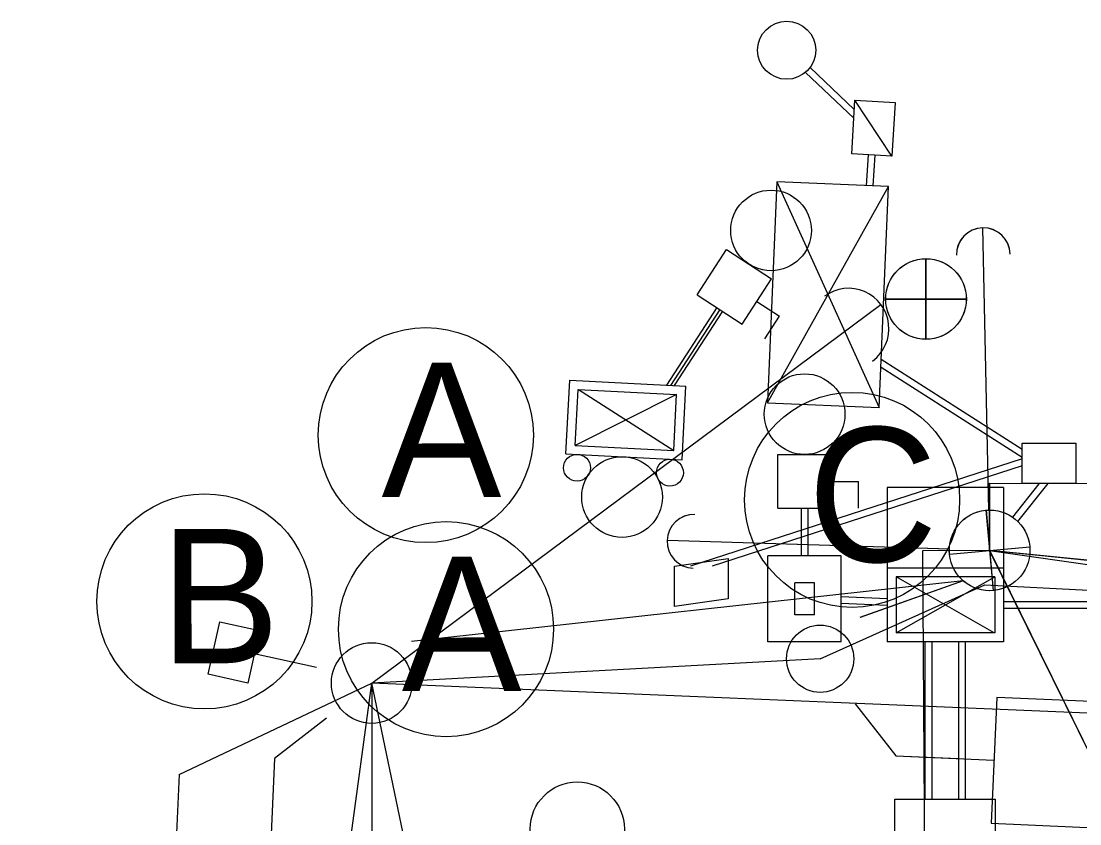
# Model space of a CAD drawing. Extents: x 647787 to 668496, y 640478 to 654412.
# Drawn here: x 659823.61 to 659862.98, y 647486.47 to 647516.31 of the extents above; entities that cross this region are included whole.
import ezdxf

# ---------------------------------------------------------------- set-up
doc = ezdxf.new("R2010")
doc.units = 0
for name, color, linetype in [('T_EXIST CONDUIT', 7, 'Continuous'), ('T_EXIST SIGNAL HEAD', 7, 'Continuous'), ('T_EXIST SIGNAL HEAD REMOVED PHASE 3', 7, 'Continuous'), ('T_EXIST_PULL BOX', 7, 'Continuous'), ('T_SIGNAL CONTROL CABINET AND TEMP', 7, 'Continuous'), ('TEMP_SIGNAL POLES', 7, 'Continuous'), ('TEMP_SIGNAL_CONDUIT', 7, 'Continuous'), ('TEMP_SIGNAL_CONTROLLER', 7, 'Continuous'), ('TEMP_SIGNAL_HEAD_STAGE 1A', 7, 'Continuous'), ('TEMP_SIGNAL_HEAD_STAGE 2', 7, 'Continuous'), ('TEMP_SIGNAL_HEAD_STAGE 2 SALEM', 7, 'Continuous'), ('TEMP_SIGNAL_HEAD_Stage 3', 7, 'Continuous'), ('TEMP_SIGNAL_POLES_STAGE 1A', 7, 'Continuous'), ('TEMP_SIGNAL_POLES_STAGE 2', 7, 'Continuous'), ('TEMP_SIGNAL_POLES_STAGE 3', 7, 'Continuous'), ('TEMP_SIGNAL_POLES_STAGE 5', 7, 'Continuous'), ('TEXT_TEMP_SIGNAL_POLES_STAGE 2', 7, 'Continuous'), ('TEXT_TEMP_SIGNAL_POLES_STAGE 3', 7, 'Continuous'), ('TEXT_TEMP_SIGNAL_POLES_STAGE 4', 7, 'Continuous'), ('TEXT_TEMP_SIGNAL_POLES_STAGE 5', 7, 'Continuous')]:
    doc.layers.add(name, color=color, linetype=linetype)

msp = doc.modelspace()

# ---------------------------------------------------------------- linework, layer by layer
at = {"layer": 'T_EXIST CONDUIT'}
msp.add_line((659832.276, 647492.8), (659834.592, 647492.285), dxfattribs=at)
msp.add_line((659832.276, 647492.8), (659834.592, 647492.285), dxfattribs=at)
at = {"layer": 'T_EXIST SIGNAL HEAD'}
msp.add_lwpolyline([(659834.964, 647490.394), (659833.035, 647488.891)], dxfattribs=at)
msp.add_lwpolyline([(659834.964, 647490.394), (659833.035, 647488.891)], dxfattribs=at)
at = {"layer": 'T_EXIST SIGNAL HEAD REMOVED PHASE 3'}
for points in [[(659854.633, 647490.924), (659856.135, 647488.995)], [(659854.633, 647490.924), (659856.135, 647488.995)], [(659856.135, 647488.995), (659858.477, 647488.89)], [(659856.135, 647488.995), (659858.477, 647488.89)]]:
    msp.add_lwpolyline(points, dxfattribs=at)
at = {"layer": 'T_EXIST_PULL BOX'}
for points in [[(659847.91, 647496.042), (659849.91, 647496.326), (659849.91, 647494.826), (659847.91, 647494.542)], [(659847.91, 647496.042), (659849.91, 647496.326), (659849.91, 647494.826), (659847.91, 647494.542)], [(659830.568, 647492.027), (659831.002, 647493.98), (659832.466, 647493.654), (659832.032, 647491.702)], [(659830.568, 647492.027), (659831.002, 647493.98), (659832.466, 647493.654), (659832.032, 647491.702)]]:
    msp.add_lwpolyline(points, close=True, dxfattribs=at)
at = {"layer": 'T_SIGNAL CONTROL CABINET AND TEMP'}
msp.add_lwpolyline([(659860.835, 647500.623), (659862.835, 647500.623), (659862.835, 647499.123), (659860.835, 647499.123)], close=True, dxfattribs=at)
msp.add_lwpolyline([(659860.835, 647500.623), (659862.835, 647500.623), (659862.835, 647499.123), (659860.835, 647499.123)], close=True, dxfattribs=at)
at = {"layer": 'TEMP_SIGNAL POLES'}
for p, q in [((659859.596, 647498.132), (659859.372, 647508.63)), ((659859.596, 647498.132), (659859.372, 647508.63)), ((659859.596, 647498.132), (659859.372, 647508.63)), ((659859.599, 647498.134), (659859.374, 647508.631)), ((659857.261, 647504.482), (659857.261, 647507.482)), ((659857.261, 647504.482), (659857.261, 647507.482)), ((659857.261, 647504.482), (659857.261, 647507.482)), ((659857.263, 647504.484), (659857.263, 647507.484)), ((659855.761, 647505.982), (659858.761, 647505.982)), ((659855.761, 647505.982), (659858.761, 647505.982)), ((659855.761, 647505.982), (659858.761, 647505.982)), ((659855.763, 647505.984), (659858.763, 647505.984)), ((659859.629, 647496.632), (659859.63, 647499.132)), ((659859.629, 647496.632), (659859.63, 647499.132)), ((659859.629, 647496.632), (659859.63, 647499.132)), ((659859.631, 647496.634), (659859.632, 647499.134)), ((659859.492, 647498.126), (659859.765, 647495.138)), ((659859.492, 647498.126), (659859.765, 647495.138)), ((659859.492, 647498.126), (659859.765, 647495.138)), ((659859.495, 647498.128), (659859.767, 647495.14)), ((659858.129, 647496.678), (659847.634, 647497.001)), ((659858.129, 647496.678), (659847.634, 647497.001)), ((659858.129, 647496.678), (659847.634, 647497.001)), ((659858.132, 647496.68), (659847.637, 647497.003)), ((659859.629, 647496.632), (659857.129, 647496.616)), ((659859.629, 647496.632), (659857.129, 647496.616)), ((659859.629, 647496.632), (659857.129, 647496.616)), ((659859.631, 647496.634), (659857.131, 647496.618)), ((659858.135, 647496.496), (659861.122, 647496.768)), ((659858.135, 647496.496), (659861.122, 647496.768)), ((659858.135, 647496.496), (659861.122, 647496.768)), ((659858.137, 647496.498), (659861.125, 647496.77)), ((659958.313, 647486.584), (659859.629, 647496.632)), ((659935.116, 647343.231), (659859.629, 647496.632)), ((659958.313, 647486.584), (659859.629, 647496.632)), ((659935.116, 647343.231), (659859.629, 647496.632)), ((659958.313, 647486.584), (659859.629, 647496.632)), ((659935.116, 647343.231), (659859.629, 647496.632)), ((659958.316, 647486.586), (659859.631, 647496.634)), ((659935.119, 647343.232), (659859.631, 647496.634)), ((659858.643, 647495.502), (659838.122, 647493.241)), ((659858.643, 647495.502), (659838.122, 647493.241)), ((659858.643, 647495.502), (659838.122, 647493.241)), ((659858.645, 647495.504), (659838.124, 647493.243)), ((659858.643, 647495.502), (659854.805, 647494.142)), ((659858.643, 647495.502), (659854.805, 647494.142)), ((659858.643, 647495.502), (659854.805, 647494.142)), ((659858.645, 647495.504), (659854.808, 647494.144))]:
    msp.add_line(p, q, dxfattribs=at)
for points in [[(659859.63, 647499.132), (659884.63, 647499.123)], [(659859.63, 647499.132), (659884.63, 647499.123)], [(659859.63, 647499.132), (659884.63, 647499.123)], [(659859.632, 647499.134), (659884.632, 647499.125)], [(659857.129, 647496.616), (659857.292, 647471.616)], [(659857.129, 647496.616), (659857.292, 647471.616)], [(659857.129, 647496.616), (659857.292, 647471.616)], [(659857.131, 647496.618), (659857.294, 647471.618)]]:
    msp.add_lwpolyline(points, dxfattribs=at)
for centre in [(659857.261, 647505.982), (659857.261, 647505.982), (659857.261, 647505.982), (659857.263, 647505.984), (659859.629, 647496.632), (659859.629, 647496.632), (659859.629, 647496.632), (659859.631, 647496.634)]:
    msp.add_circle(centre, 1.5, dxfattribs=at)
for centre, start, end in [((659859.393, 647507.63), 1.2278, 181.2278), ((659859.393, 647507.63), 1.2278, 181.2278), ((659859.393, 647507.63), 1.2278, 181.2278), ((659859.395, 647507.632), 1.2278, 181.2278), ((659848.634, 647496.971), 88.2372, 268.2372), ((659848.634, 647496.971), 88.2372, 268.2372), ((659848.634, 647496.971), 88.2372, 268.2372), ((659848.636, 647496.972), 88.2372, 268.2372)]:
    msp.add_arc(centre, 1, start, end, dxfattribs=at)
at = {"layer": 'TEMP_SIGNAL_CONDUIT'}
for p, q in [((659852.948, 647514.592), (659854.595, 647513.03)), ((659852.948, 647514.592), (659854.595, 647513.03)), ((659852.777, 647514.409), (659854.576, 647512.704)), ((659852.777, 647514.409), (659854.576, 647512.704)), ((659855.107, 647511.347), (659855.033, 647510.195)), ((659855.107, 647511.347), (659855.033, 647510.195)), ((659855.356, 647511.332), (659855.283, 647510.185)), ((659855.356, 647511.332), (659855.283, 647510.185)), ((659855.599, 647503.739), (659860.835, 647500.393)), ((659855.599, 647503.739), (659860.835, 647500.393)), ((659855.596, 647503.444), (659860.835, 647500.096)), ((659855.596, 647503.444), (659860.835, 647500.096)), ((659860.835, 647500.04), (659848.5, 647496.046)), ((659860.835, 647500.04), (659848.5, 647496.046)), ((659860.835, 647499.777), (659849.312, 647496.046)), ((659860.835, 647499.777), (659849.312, 647496.046)), ((659861.465, 647499.114), (659860.479, 647497.868)), ((659861.465, 647499.114), (659860.479, 647497.868)), ((659861.791, 647499.123), (659860.672, 647497.71)), ((659861.791, 647499.123), (659860.672, 647497.71))]:
    msp.add_line(p, q, dxfattribs=at)
at = {"layer": 'TEMP_SIGNAL_CONTROLLER'}
for p, q in [((659855.997, 647511.295), (659854.615, 647513.378)), ((659855.997, 647511.295), (659854.615, 647513.378)), ((659851.716, 647510.336), (659855.523, 647501.948)), ((659851.716, 647510.336), (659855.523, 647501.948)), ((659851.367, 647502.125), (659855.871, 647510.16)), ((659851.367, 647502.125), (659855.871, 647510.16))]:
    msp.add_line(p, q, dxfattribs=at)
for points in [[(659856.113, 647513.292), (659855.997, 647511.295), (659854.5, 647511.382), (659854.615, 647513.378)], [(659856.113, 647513.292), (659855.997, 647511.295), (659854.5, 647511.382), (659854.615, 647513.378)], [(659855.871, 647510.16), (659851.716, 647510.336), (659851.367, 647502.125), (659855.523, 647501.948)], [(659855.871, 647510.16), (659851.716, 647510.336), (659851.367, 647502.125), (659855.523, 647501.948)]]:
    msp.add_lwpolyline(points, close=True, dxfattribs=at)
msp.add_circle((659852.08, 647515.234), 1.08, dxfattribs=at)
msp.add_circle((659852.08, 647515.234), 1.08, dxfattribs=at)
at = {"layer": 'TEMP_SIGNAL_HEAD_STAGE 1A'}
for p, q in [((659848.754, 647506.14), (659849.843, 647507.818)), ((659849.843, 647507.818), (659851.52, 647506.728)), ((659850.431, 647505.051), (659851.52, 647506.728)), ((659848.754, 647506.14), (659850.431, 647505.051)), ((659850.975, 647505.89), (659851.814, 647505.345)), ((659849.487, 647505.664), (659847.613, 647502.778)), ((659849.487, 647505.664), (659847.613, 647502.778)), ((659849.592, 647505.596), (659847.757, 647502.77)), ((659849.592, 647505.596), (659847.757, 647502.77)), ((659849.697, 647505.528), (659847.901, 647502.763)), ((659849.697, 647505.528), (659847.901, 647502.763)), ((659851.269, 647504.506), (659851.814, 647505.345)), ((659851.747, 647500.2), (659853.747, 647500.2)), ((659851.747, 647498.2), (659851.747, 647500.2)), ((659851.747, 647500.2), (659853.747, 647500.2)), ((659851.747, 647498.2), (659851.747, 647500.2)), ((659851.747, 647500.2), (659853.747, 647500.2)), ((659851.747, 647498.2), (659851.747, 647500.2)), ((659853.747, 647498.2), (659853.747, 647500.2)), ((659853.747, 647498.2), (659853.747, 647500.2)), ((659853.747, 647498.2), (659853.747, 647500.2)), ((659853.747, 647499.2), (659854.747, 647499.2)), ((659853.747, 647499.2), (659854.747, 647499.2)), ((659853.747, 647499.2), (659854.747, 647499.2)), ((659854.747, 647498.2), (659854.747, 647499.2)), ((659854.747, 647498.2), (659854.747, 647499.2)), ((659854.747, 647498.2), (659854.747, 647499.2)), ((659851.747, 647498.2), (659853.747, 647498.2)), ((659851.747, 647498.2), (659853.747, 647498.2)), ((659851.747, 647498.2), (659853.747, 647498.2)), ((659852.622, 647498.2), (659852.622, 647496.426)), ((659852.622, 647498.2), (659852.622, 647496.426)), ((659852.622, 647498.2), (659852.622, 647496.426)), ((659852.872, 647498.2), (659852.872, 647496.426)), ((659852.872, 647498.2), (659852.872, 647496.426)), ((659852.872, 647498.2), (659852.872, 647496.426)), ((659851.383, 647493.238), (659851.383, 647496.426)), ((659854.112, 647496.426), (659851.383, 647496.426)), ((659851.383, 647493.238), (659851.383, 647496.426)), ((659854.112, 647496.426), (659851.383, 647496.426)), ((659851.383, 647493.238), (659851.383, 647496.426)), ((659854.112, 647496.426), (659851.383, 647496.426)), ((659854.112, 647493.238), (659854.112, 647496.426)), ((659854.112, 647493.238), (659854.112, 647496.426)), ((659854.112, 647493.238), (659854.112, 647496.426)), ((659852.383, 647494.238), (659852.383, 647495.426)), ((659853.112, 647495.426), (659852.383, 647495.426)), ((659852.383, 647494.238), (659852.383, 647495.426)), ((659853.112, 647495.426), (659852.383, 647495.426)), ((659852.383, 647494.238), (659852.383, 647495.426)), ((659853.112, 647495.426), (659852.383, 647495.426)), ((659853.112, 647494.238), (659853.112, 647495.426)), ((659853.112, 647494.238), (659853.112, 647495.426)), ((659853.112, 647494.238), (659853.112, 647495.426)), ((659855.819, 647494.833), (659854.112, 647494.911)), ((659855.819, 647494.833), (659854.112, 647494.911)), ((659855.819, 647494.833), (659854.112, 647494.911)), ((659855.819, 647494.582), (659854.112, 647494.661)), ((659855.819, 647494.582), (659854.112, 647494.661)), ((659855.819, 647494.582), (659854.112, 647494.661)), ((659860.149, 647494.732), (659865.434, 647494.732)), ((659860.149, 647494.732), (659865.434, 647494.732)), ((659860.149, 647494.732), (659865.434, 647494.732)), ((659860.149, 647494.482), (659865.433, 647494.482)), ((659860.149, 647494.482), (659865.433, 647494.482)), ((659860.149, 647494.482), (659865.433, 647494.482)), ((659853.112, 647494.238), (659852.383, 647494.238)), ((659853.112, 647494.238), (659852.383, 647494.238)), ((659853.112, 647494.238), (659852.383, 647494.238)), ((659854.112, 647493.238), (659851.383, 647493.238)), ((659854.112, 647493.238), (659851.383, 647493.238)), ((659854.112, 647493.238), (659851.383, 647493.238)), ((659857.224, 647493.238), (659857.224, 647487.386)), ((659857.224, 647493.238), (659857.224, 647487.386)), ((659857.224, 647493.238), (659857.224, 647487.386)), ((659857.474, 647493.238), (659857.474, 647487.386)), ((659857.474, 647493.238), (659857.474, 647487.386)), ((659857.474, 647493.238), (659857.474, 647487.386)), ((659858.474, 647493.238), (659858.474, 647487.386)), ((659858.474, 647493.238), (659858.474, 647487.386)), ((659858.474, 647493.238), (659858.474, 647487.386)), ((659858.724, 647493.238), (659858.724, 647487.386)), ((659858.724, 647493.238), (659858.724, 647487.386)), ((659858.724, 647493.238), (659858.724, 647487.386)), ((659856.099, 647487.386), (659859.849, 647487.386)), ((659856.099, 647484.469), (659856.099, 647487.386)), ((659856.099, 647487.386), (659859.849, 647487.386)), ((659856.099, 647484.469), (659856.099, 647487.386)), ((659856.099, 647487.386), (659859.849, 647487.386)), ((659856.099, 647484.469), (659856.099, 647487.386)), ((659859.849, 647484.469), (659859.849, 647487.386)), ((659859.849, 647484.469), (659859.849, 647487.386)), ((659859.849, 647484.469), (659859.849, 647487.386))]:
    msp.add_line(p, q, dxfattribs=at)
for centre in [(659851.499, 647508.531), (659852.747, 647501.7), (659852.747, 647501.7), (659852.747, 647501.7)]:
    msp.add_circle(centre, 1.5, dxfattribs=at)
at = {"layer": 'TEMP_SIGNAL_HEAD_STAGE 2'}
for p, q in [((659853.326, 647492.604), (659859.451, 647495.353)), ((659859.451, 647495.353), (659863.792, 647495.132)), ((659853.326, 647492.604), (659836.648, 647491.699)), ((659829.484, 647488.298), (659836.648, 647491.699)), ((659836.648, 647491.699), (659836.648, 647466.699)), ((659838.474, 647482.968), (659836.648, 647491.699)), ((659829.484, 647488.298), (659829.276, 647483.956))]:
    msp.add_line(p, q, dxfattribs=at)
at = {"layer": 'TEMP_SIGNAL_HEAD_STAGE 2 SALEM'}
msp.add_line((659859.629, 647496.632), (659866.676, 647495.614), dxfattribs=at)
msp.add_line((659859.629, 647496.632), (659866.676, 647495.614), dxfattribs=at)
for points in [[(659854.633, 647490.924), (659856.135, 647488.995)], [(659854.633, 647490.924), (659856.135, 647488.995)], [(659834.964, 647490.394), (659833.035, 647488.891)], [(659834.964, 647490.394), (659833.035, 647488.891)], [(659856.135, 647488.995), (659859.789, 647488.831)], [(659856.135, 647488.995), (659859.789, 647488.831)], [(659833.035, 647488.891), (659832.871, 647485.238)], [(659833.035, 647488.891), (659832.871, 647485.238)]]:
    msp.add_lwpolyline(points, dxfattribs=at)
msp.add_lwpolyline([(659859.894, 647491.169), (659859.684, 647486.494), (659864.359, 647486.284), (659864.569, 647490.959)], close=True, dxfattribs=at)
msp.add_lwpolyline([(659859.894, 647491.169), (659859.684, 647486.494), (659864.359, 647486.284), (659864.569, 647490.959)], close=True, dxfattribs=at)
at = {"layer": 'TEMP_SIGNAL_HEAD_Stage 3'}
for p, q in [((659836.648, 647491.699), (659836.648, 647466.699)), ((659838.474, 647482.968), (659836.648, 647491.699))]:
    msp.add_line(p, q, dxfattribs=at)
at = {"layer": 'TEMP_SIGNAL_POLES_STAGE 1A'}
msp.add_circle((659844.293, 647486.274), 1.75, dxfattribs=at)
at = {"layer": 'TEMP_SIGNAL_POLES_STAGE 2'}
for p, q in [((659848.754, 647506.14), (659849.843, 647507.818)), ((659849.843, 647507.818), (659851.52, 647506.728)), ((659850.431, 647505.051), (659851.52, 647506.728)), ((659848.754, 647506.14), (659850.431, 647505.051)), ((659850.975, 647505.89), (659851.814, 647505.345)), ((659836.648, 647491.699), (659855.587, 647505.775)), ((659851.269, 647504.506), (659851.814, 647505.345)), ((659843.87, 647500.224), (659844.009, 647502.961)), ((659844.009, 647502.961), (659848.333, 647502.741)), ((659848.194, 647500.005), (659848.333, 647502.741)), ((659844.216, 647500.537), (659844.321, 647502.615)), ((659847.987, 647502.428), (659844.216, 647500.54)), ((659844.321, 647502.615), (659847.987, 647502.428)), ((659844.343, 647502.613), (659847.881, 647500.351)), ((659847.881, 647500.351), (659847.987, 647502.428)), ((659844.216, 647500.537), (659847.881, 647500.351)), ((659843.87, 647500.224), (659848.194, 647500.005)), ((659823.607, 647395.017), (659836.648, 647491.699)), ((659959.035, 647486.545), (659836.648, 647491.699))]:
    msp.add_line(p, q, dxfattribs=at)
for centre, radius in [((659851.499, 647508.531), 1.5), ((659844.282, 647499.705), 0.5), ((659845.956, 647498.616), 1.5), ((659847.737, 647499.522), 0.5), ((659853.326, 647492.604), 1.25), ((659836.648, 647491.699), 1.5)]:
    msp.add_circle(centre, radius, dxfattribs=at)
msp.add_arc((659854.383, 647504.88), 1.5, 306.6226, 126.6226, dxfattribs=at)
at = {"layer": 'TEMP_SIGNAL_POLES_STAGE 3'}
for p, q in [((659836.648, 647491.699), (659855.587, 647505.775)), ((659823.607, 647395.017), (659836.648, 647491.699)), ((659959.035, 647486.545), (659836.648, 647491.699))]:
    msp.add_line(p, q, dxfattribs=at)
msp.add_circle((659836.648, 647491.699), 1.5, dxfattribs=at)
msp.add_arc((659854.383, 647504.88), 1.5, 306.6226, 126.6226, dxfattribs=at)
at = {"layer": 'TEMP_SIGNAL_POLES_STAGE 5'}
msp.add_circle((659844.293, 647486.274), 1.75, dxfattribs=at)
msp.add_circle((659844.293, 647486.274), 1.75, dxfattribs=at)
at = {"layer": 'TEXT_TEMP_SIGNAL_POLES_STAGE 2'}
for centre in [(659838.658, 647500.922), (659854.514, 647498.511), (659830.421, 647494.738)]:
    msp.add_circle(centre, 4, dxfattribs=at)
at = {"layer": 'TEXT_TEMP_SIGNAL_POLES_STAGE 3'}
for centre in [(659838.658, 647500.922), (659830.421, 647494.738)]:
    msp.add_circle(centre, 4, dxfattribs=at)
at = {"layer": 'TEXT_TEMP_SIGNAL_POLES_STAGE 4'}
msp.add_circle((659839.409, 647493.706), 4, dxfattribs=at)
at = {"layer": 'TEXT_TEMP_SIGNAL_POLES_STAGE 5'}
for p, q in [((659843.87, 647500.224), (659844.009, 647502.961)), ((659844.009, 647502.961), (659848.333, 647502.741)), ((659848.194, 647500.005), (659848.333, 647502.741)), ((659844.216, 647500.537), (659844.321, 647502.615)), ((659847.987, 647502.428), (659844.216, 647500.54)), ((659844.321, 647502.615), (659847.987, 647502.428)), ((659844.343, 647502.613), (659847.881, 647500.351)), ((659847.881, 647500.351), (659847.987, 647502.428)), ((659844.216, 647500.537), (659847.881, 647500.351)), ((659843.87, 647500.224), (659848.194, 647500.005)), ((659855.819, 647498.978), (659855.819, 647493.238)), ((659860.149, 647498.978), (659855.819, 647498.978)), ((659855.819, 647498.978), (659855.819, 647493.238)), ((659860.149, 647498.978), (659855.819, 647498.978)), ((659855.819, 647498.978), (659855.819, 647493.238)), ((659860.149, 647498.978), (659855.819, 647498.978)), ((659860.149, 647498.978), (659860.149, 647493.238)), ((659860.149, 647498.978), (659860.149, 647493.238)), ((659860.149, 647498.978), (659860.149, 647493.238)), ((659860.149, 647495.978), (659855.819, 647495.978)), ((659860.149, 647495.978), (659855.819, 647495.978)), ((659860.149, 647495.978), (659855.819, 647495.978)), ((659856.149, 647495.648), (659856.149, 647493.568)), ((659859.819, 647495.648), (659856.149, 647495.648)), ((659859.798, 647493.568), (659856.149, 647495.648)), ((659856.149, 647495.648), (659856.149, 647493.568)), ((659859.819, 647495.648), (659856.149, 647495.648)), ((659859.798, 647493.568), (659856.149, 647495.648)), ((659856.149, 647495.648), (659856.149, 647493.568)), ((659859.819, 647495.648), (659856.149, 647495.648)), ((659859.798, 647493.568), (659856.149, 647495.648)), ((659856.149, 647493.568), (659859.819, 647495.646)), ((659856.149, 647493.568), (659859.819, 647495.646)), ((659856.149, 647493.568), (659859.819, 647495.646)), ((659859.819, 647495.648), (659859.819, 647493.568)), ((659859.819, 647495.648), (659859.819, 647493.568)), ((659859.819, 647495.648), (659859.819, 647493.568)), ((659859.819, 647493.568), (659856.149, 647493.568)), ((659859.819, 647493.568), (659856.149, 647493.568)), ((659859.819, 647493.568), (659856.149, 647493.568)), ((659860.149, 647493.238), (659855.819, 647493.238)), ((659860.149, 647493.238), (659855.819, 647493.238)), ((659860.149, 647493.238), (659855.819, 647493.238))]:
    msp.add_line(p, q, dxfattribs=at)
for centre, radius in [((659844.282, 647499.705), 0.5), ((659845.956, 647498.616), 1.5), ((659847.737, 647499.522), 0.5), ((659839.409, 647493.706), 4)]:
    msp.add_circle(centre, radius, dxfattribs=at)

# ---------------------------------------------------------------- texts
at = {"layer": 'TEXT_TEMP_SIGNAL_POLES_STAGE 2'}
for s, p in [('A', (659837.01, 647498.615)), ('C', (659852.866, 647496.204)), ('B', (659828.773, 647492.431))]:
    msp.add_text(s, height=5, rotation=0.1096, dxfattribs=at).set_placement(p)
at = {"layer": 'TEXT_TEMP_SIGNAL_POLES_STAGE 3'}
for s, p in [('A', (659837.01, 647498.615)), ('B', (659828.773, 647492.431))]:
    msp.add_text(s, height=5, rotation=0.1096, dxfattribs=at).set_placement(p)
at = {"layer": 'TEXT_TEMP_SIGNAL_POLES_STAGE 4'}
msp.add_text('A', height=5, rotation=0.1096, dxfattribs=at).set_placement((659837.761, 647491.399))
at = {"layer": 'TEXT_TEMP_SIGNAL_POLES_STAGE 5'}
msp.add_text('A', height=5, rotation=0.1096, dxfattribs=at).set_placement((659837.761, 647491.399))

doc.saveas('drawing.dxf')
